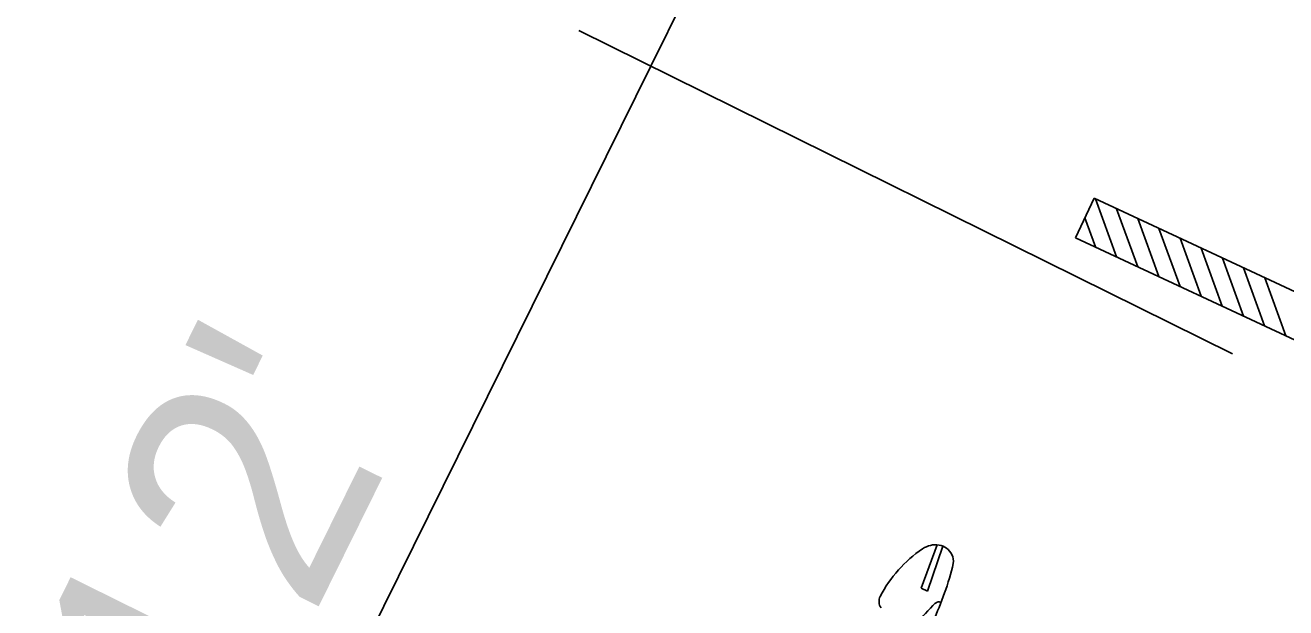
# Model space of a CAD drawing. Extents: x 14104283 to 14128447, y 8633203 to 8671666.
# Drawn here: x 14118440.66 to 14118483.52, y 8668423.8 to 8668443.61 of the extents above; entities that cross this region are included whole.
import ezdxf

# ---------------------------------------------------------------- set-up
doc = ezdxf.new("R2010")
doc.units = 0
doc.layers.add('Cell', color=7, linetype='Continuous')
doc.layers.add('dsnTextFinalPlan', color=7, linetype='Continuous')

msp = doc.modelspace()

# ---------------------------------------------------------------- linework, layer by layer
at = {"layer": 'Cell'}
for p, q in [((14118476.378, 8668436.381), (14118477.006, 8668437.725)), ((14118477.006, 8668437.725), (14118488.346, 8668432.432)), ((14118477.772, 8668435.73), (14118477.055, 8668437.702)), ((14118478.491, 8668435.394), (14118477.774, 8668437.366)), ((14118477.053, 8668436.066), (14118476.693, 8668437.056)), ((14118479.21, 8668435.059), (14118478.493, 8668437.031)), ((14118476.378, 8668436.381), (14118487.718, 8668431.088)), ((14118479.929, 8668434.723), (14118479.212, 8668436.695)), ((14118480.648, 8668434.388), (14118479.931, 8668436.36)), ((14118481.367, 8668434.052), (14118480.65, 8668436.024)), ((14118482.086, 8668433.717), (14118481.369, 8668435.689)), ((14118482.805, 8668433.381), (14118482.088, 8668435.353)), ((14118483.524, 8668433.046), (14118482.807, 8668435.017)), ((14118471.672, 8668425.935), (14118471.132, 8668424.465)), ((14118471.867, 8668425.891), (14118471.346, 8668424.365)), ((14118471.346, 8668424.365), (14118471.132, 8668424.465))]:
    msp.add_line(p, q, dxfattribs=at)
for centre, radius, start, end in [((14118473.624, 8668422.185), 4.369, 124.1157, 152.8313), ((14118471.613, 8668425.153), 0.784, 81.0255, 124.1157), ((14118471.644, 8668425.347), 0.588, 25.903, 81.0255), ((14118471.697, 8668425.373), 0.528, 352.7783, 25.903), ((14118462.261, 8668427.698), 10.243, 334.7378, 346.4974), ((14118470.07, 8668424.009), 0.375, 152.8313, 214.8267), ((14118468.9, 8668426.03), 3.396, 303.7113, 320.6239), ((14118471.829, 8668423.627), 0.393, 112.797, 140.6239), ((14118471.727, 8668423.869), 0.13, 53.9844, 112.797)]:
    msp.add_arc(centre, radius, start, end, dxfattribs=at)
at = {"layer": 'dsnTextFinalPlan'}
for p, q in [((14118461.938, 8668442.216), (14118507.462, 8668534.291)), ((14118459.488, 8668443.427), (14118481.718, 8668432.437)), ((14118440.664, 8668399.188), (14118461.938, 8668442.216))]:
    msp.add_line(p, q, dxfattribs=at)

# ---------------------------------------------------------------- texts
msp.add_text("12'", height=8, rotation=63.6911, dxfattribs=at).set_placement((14118447.768, 8668418.03))

doc.saveas('drawing.dxf')
